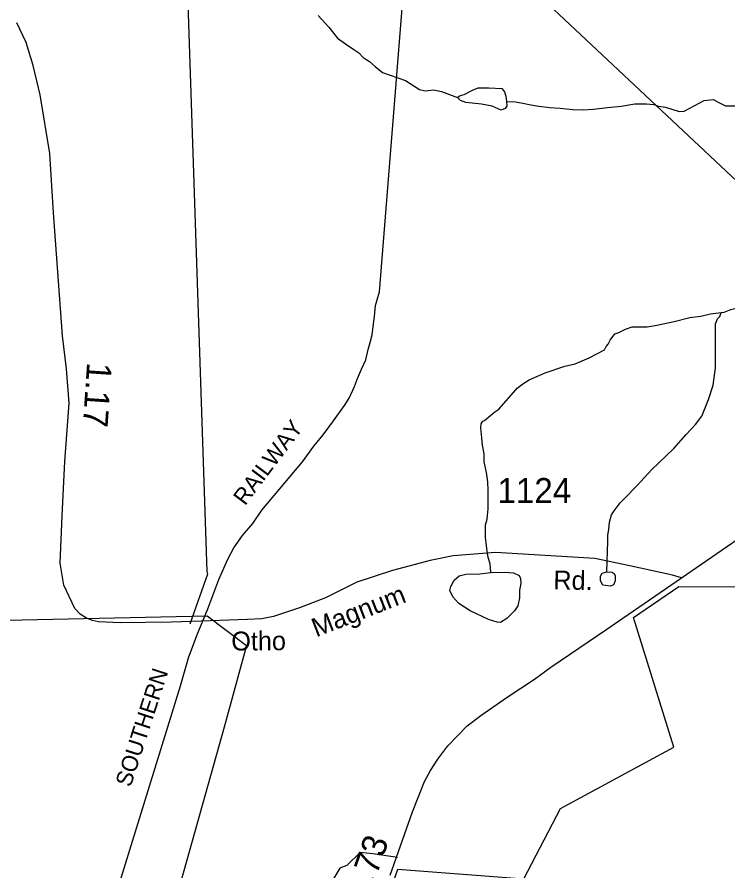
# Model space of a CAD drawing. Extents: x 2056842 to 2160602, y 826753 to 1016856.
# Drawn here: x 2079934 to 2083516, y 880850 to 885150 of the extents above; entities that cross this region are included whole.
import ezdxf

# ---------------------------------------------------------------- set-up
doc = ezdxf.new("R2010")
doc.units = 0
for name, color, linetype in [('Exist Boundary Land Use Reservation Military US Department of Defense', 7, 'Continuous'), ('Exist Boundary Political City Limit New', 7, 'Continuous'), ('Exist Hydrographic Creek Single Shore', 7, 'Continuous'), ('Exist Hydrographic Misc Water Feature', 7, 'Continuous'), ('Exist Railroad Mainline', 7, 'Continuous'), ('Exist Railroad Mainline Label', 7, 'Continuous'), ('Exist Road Non-System Type 51', 7, 'Continuous'), ('Exist Road Secondary Mileage Hundredths English Label', 7, 'Continuous'), ('Exist Road Secondary Type 51 Attributed', 7, 'Continuous'), ('Exist Road Secondary Type 51 Label', 7, 'Continuous'), ('Exist Road Secondary Type 51 Number Label', 7, 'Continuous'), ('Exist Utilities Electrical Transmission Line', 7, 'Continuous'), ('Map Preparation Boundary City Limit Buffer Line', 7, 'Continuous')]:
    doc.layers.add(name, color=color, linetype=linetype)

msp = doc.modelspace()

# ---------------------------------------------------------------- linework, layer by layer
at = {"layer": 'Exist Boundary Land Use Reservation Military US Department of Defense'}
msp.add_lwpolyline([(2076249, 880160.4), (2076501, 881117.4), (2078865.4, 881444.6), (2078946.1, 882091.6), (2080892, 882134.7), (2081090.1, 881984.9), (2080977.6, 881572.9), (2080555.9, 880073.1)], dxfattribs=at)
at = {"layer": 'Exist Boundary Political City Limit New'}
msp.add_lwpolyline([(2081812.1, 880741.9), (2081853.2, 880858.1), (2082488.1, 880809), (2082672.9, 881163.8), (2083244.4, 881473.4), (2083041.2, 882125.9), (2083268.6, 882281.4), (2083724.4, 882281.1)], dxfattribs=at)
at = {"layer": 'Exist Hydrographic Creek Single Shore'}
for points in [[(2081451.3, 885158), (2081467.5, 885139.7), (2081505.7, 885098.2), (2081549.4, 885044.4), (2081589.4, 885015.7), (2081630.7, 884985.7), (2081656.9, 884970.4), (2081678.1, 884946.7), (2081710.6, 884926.6), (2081739.4, 884901.6), (2081775.6, 884870.4), (2081891.8, 884830.4), (2081961.8, 884785.4), (2081990.5, 884779.1), (2082033, 884784.1), (2082073, 884775.4), (2082154.2, 884744.1)], [(2082154.2, 884744.1), (2082162.9, 884752.9), (2082187.9, 884760.4), (2082229.2, 884781.6), (2082257.9, 884794.1), (2082311.6, 884794.1), (2082377.8, 884790.4), (2082390.3, 884774.1), (2082396.6, 884751.6), (2082400.3, 884725.4)], [(2082400.3, 884725.4), (2082401.6, 884701.6), (2082394.1, 884689.1), (2082372.8, 884681.6), (2082327.9, 884700.4), (2082274.1, 884710.4), (2082195.4, 884720.4), (2082167.9, 884729.1), (2082154.2, 884744.1)], [(2082400.3, 884725.4), (2082446.4, 884723.1), (2082474.7, 884717.1), (2082522.3, 884707.1), (2082562.7, 884701.3), (2082618.3, 884693.7), (2082670.5, 884691.5), (2082734.3, 884683.8), (2082786.8, 884681.9), (2082838.5, 884686.3), (2082910.2, 884694.4), (2082978.5, 884700.8), (2083046.4, 884712.8), (2083106.3, 884713), (2083142.5, 884709.1), (2083166.4, 884701.1), (2083202.4, 884695.3), (2083234.4, 884685.5), (2083270.5, 884673.5), (2083296.2, 884675.4), (2083397.4, 884729.1), (2083442.4, 884735.4), (2083477.4, 884716.6), (2083503.6, 884702.9), (2083569.8, 884702.9)], [(2083481.7, 883662.4), (2083497.7, 883664.4), (2083531.6, 883676.3), (2083579.5, 883688.6), (2083655.2, 883714.8), (2083757.3, 883743.1), (2083863.3, 883759.5), (2083927.3, 883763.6), (2083959.1, 883755.9), (2083987.4, 883731.7), (2084007.3, 883715.7), (2084027.1, 883674.6)], [(2082322, 882352.6), (2082317.6, 882396.6), (2082307.8, 882428.6), (2082303.3, 882460.5), (2082299.4, 882488.7), (2082295.1, 882528.8), (2082295.3, 882560.8), (2082295.1, 882592.9), (2082303.1, 882620.4), (2082304.7, 882640.4), (2082308.8, 882672.7), (2082308.6, 882708.9), (2082308.6, 882764.9), (2082306.4, 882808.7), (2082300.4, 882856.7), (2082288.1, 882910.4), (2082288.1, 882950.6), (2082280.1, 882994.5), (2082275.8, 883030.3), (2082271.5, 883080.6), (2082273.6, 883100.6), (2082277.2, 883110.5), (2082281.8, 883114.3), (2082289.6, 883118.4), (2082321.1, 883144.9), (2082341.2, 883160.9), (2082361.5, 883174.8), (2082447, 883273), (2082454.8, 883281.2), (2082482.7, 883303.4), (2082514.9, 883323.3), (2082594.7, 883357.4), (2082694.7, 883391.7), (2082746.4, 883404.2), (2082816.5, 883434.1), (2082894.3, 883474.7), (2082902.2, 883490.5), (2082912.3, 883502.4), (2082922.1, 883522.4), (2082946.1, 883554.5), (2082965.8, 883560.8), (2082999.9, 883578.8), (2083033.9, 883589), (2083081.9, 883589.1), (2083110, 883589.3), (2083149.5, 883597.1), (2083189.9, 883605.1), (2083245.9, 883617.3), (2083323.6, 883637.6), (2083380, 883644.1), (2083427.8, 883656), (2083481.7, 883662.4)], [(2082906.4, 882355.4), (2082911.3, 882510.4), (2082911.3, 882538.4), (2082915.4, 882570.6), (2082919.1, 882606.6), (2082928.9, 882642.4), (2082942.8, 882662.6), (2082952.9, 882676.5), (2082973, 882702.7), (2082996.6, 882726.8), (2083056.7, 882789), (2083132.3, 882871.3), (2083243.9, 882977.3), (2083305.8, 883047.9), (2083353.6, 883097.8), (2083385.4, 883140.2), (2083419, 883224.3), (2083442.8, 883296.2), (2083454.5, 883384.1), (2083454.2, 883492), (2083453.6, 883604.1), (2083463.5, 883630.2), (2083475.8, 883642.1), (2083481.7, 883662.4)]]:
    msp.add_lwpolyline(points, dxfattribs=at)
at = {"layer": 'Exist Hydrographic Misc Water Feature'}
for points in [[(2082322, 882352.6), (2082392.8, 882354.1), (2082436.6, 882350.4), (2082464, 882337.9), (2082470.3, 882322.9), (2082472.8, 882296.6), (2082466.5, 882262.9), (2082465.3, 882225.4), (2082457.8, 882185.3), (2082440.3, 882160.3), (2082401.6, 882120.3), (2082370.3, 882101.6), (2082354.1, 882102.8), (2082309.1, 882115.3), (2082216.7, 882159.1), (2082160.4, 882196.6), (2082129.2, 882230.4), (2082115.4, 882261.6), (2082119.2, 882281.6), (2082136.7, 882314.1), (2082161.7, 882336.6), (2082195.4, 882344.1), (2082266.6, 882345.4), (2082322, 882352.6)], [(2082906.4, 882355.4), (2082932.6, 882354.1), (2082942.6, 882347.9), (2082947.6, 882335.4), (2082947.6, 882310.4), (2082940.1, 882290.4), (2082923.9, 882284.1), (2082886.4, 882289.1), (2082873.9, 882310.4), (2082873.9, 882334.1), (2082882.6, 882349.1), (2082906.4, 882355.4)]]:
    msp.add_lwpolyline(points, dxfattribs=at)
at = {"layer": 'Exist Railroad Mainline'}
msp.add_lwpolyline([(2080125.3, 879738.7), (2080756.8, 881782.5), (2080798.3, 881922.6), (2080840, 882034.8), (2080895.6, 882168.8), (2080951.1, 882317.1), (2080996.8, 882419.2), (2081026.6, 882477.4), (2081070.3, 882539.5), (2081122.1, 882599.6), (2081167.9, 882665.7), (2081373.1, 882910.2), (2081429, 882988.5), (2081476.8, 883046.7), (2081528.4, 883116.9), (2081584.2, 883192.9), (2081608, 883231), (2081634, 883289.1), (2081649.8, 883329.2), (2081669.6, 883377.2), (2081691.4, 883423.3), (2081703.2, 883475.3), (2081713.2, 883511.3), (2081723, 883549.3), (2081730.9, 883605.3), (2081734.7, 883641.5), (2081740.6, 883697.3), (2081760.5, 883765.5), (2081929.8, 885887.9)], dxfattribs=at)
at = {"layer": 'Exist Road Non-System Type 51'}
msp.add_lwpolyline([(2081851.1, 880916.5), (2081726.6, 880936.5), (2081662.5, 880942.4), (2081595.5, 880876.8), (2081561.2, 880863.4), (2081515.1, 880787.4), (2081504.6, 880763.6), (2081535.9, 880690.5), (2081614.9, 880672.6), (2081674.4, 880653.2), (2081699.8, 880623.4), (2081703.5, 880583.9), (2081697.5, 880552.6), (2081645.4, 880497.5), (2081618.6, 880205.3), (2081600.7, 880120.3), (2081563.5, 880080.1), (2081469.6, 880050.3)], dxfattribs=at)
at = {"layer": 'Exist Road Secondary Type 51 Attributed'}
for points in [[(2083282.3, 882325.7), (2083236.8, 882339.4), (2083022.2, 882386), (2082845, 882422.5), (2082345.4, 882453.9), (2082131.5, 882437.2), (2082015.9, 882413.4), (2081825.9, 882362.2), (2081647, 882303.8), (2081488.6, 882225.1), (2081356.6, 882174.1), (2081226.9, 882130.3), (2081167.4, 882119.9), (2081095.4, 882115.7), (2080814, 882106.1), (2080709.8, 882102), (2080453.4, 882099.6), (2080344.8, 882103.5), (2080313.6, 882111.6), (2080284.4, 882122.9), (2080252.7, 882142.6), (2080225.7, 882170.6), (2080169.1, 882288.3), (2080150.5, 882399.4), (2080160.9, 882637.9), (2080174.3, 882912.2), (2080195.9, 883205.1), (2080182.5, 883378), (2080163.1, 883544.9), (2080117.7, 884164.3), (2080098.8, 884463.3), (2080049.9, 884758.3), (2080015.6, 884905.8), (2079979.1, 885021.4), (2079933, 885121.2)], [(2083282.3, 882325.7), (2083590.2, 882537.6), (2083908.1, 882756.9), (2084124.4, 882915.2), (2084371.4, 883099.2), (2084872.1, 883473.2), (2085145.2, 883677), (2085383.6, 883855)], [(2081814.1, 880828.1), (2081886.2, 881033.6), (2081926.4, 881146.8), (2081987.9, 881300.1), (2082016.8, 881355), (2082055.1, 881412.6), (2082105.4, 881480.1), (2082203.1, 881579.7), (2082270.7, 881631.7), (2082404, 881724.9), (2082541.9, 881815.3), (2082624, 881875.5), (2082905.3, 882066.4), (2083282.3, 882325.7)]]:
    msp.add_lwpolyline(points, dxfattribs=at)
at = {"layer": 'Exist Utilities Electrical Transmission Line'}
for points in [[(2080736.5, 886973.8), (2080890.9, 882357), (2080893, 882344.9), (2080803.8, 882092.5)], [(2090208.9, 878090.6), (2086715.1, 881367.1), (2080736.5, 886973.8)]]:
    msp.add_lwpolyline(points, dxfattribs=at)
at = {"layer": 'Map Preparation Boundary City Limit Buffer Line'}
msp.add_lwpolyline([(2081812.1, 880741.9), (2081853.2, 880858.1), (2082488.1, 880809), (2082672.9, 881163.8), (2083244.4, 881473.4), (2083041.2, 882125.9), (2083268.6, 882281.4), (2083724.4, 882281.1)], dxfattribs=at)

# ---------------------------------------------------------------- texts
at = {"layer": 'Exist Railroad Mainline Label'}
for s, rotation, p in [('RAILWAY', 53.0756, (2081083, 882685.7)), ('SOUTHERN', 71.9496, (2080506, 881268))]:
    msp.add_text(s, height=82.02, rotation=rotation, dxfattribs=at).set_placement(p)
at = {"layer": 'Exist Road Secondary Mileage Hundredths English Label'}
for s, rotation, p in [('1.17', 266.1193, (2080287.2, 883413.1)), ('1.73', 70.6533, (2081700.8, 880694.1))]:
    msp.add_text(s, height=125, rotation=rotation, dxfattribs=at).set_placement(p)
at = {"layer": 'Exist Road Secondary Type 51 Label'}
for s, rotation, p in [('Rd.', 358.9419, (2082636, 882267.7)), ('Magnum', 21.3421, (2081441.5, 882025.5)), ('Otho', 0.3807, (2081013.8, 881959.6))]:
    msp.add_text(s, height=95, rotation=rotation, dxfattribs=at).set_placement(p)
at = {"layer": 'Exist Road Secondary Type 51 Number Label'}
msp.add_text('1124', height=125, dxfattribs=at).set_placement((2082354.8, 882703.2))

doc.saveas('drawing.dxf')
